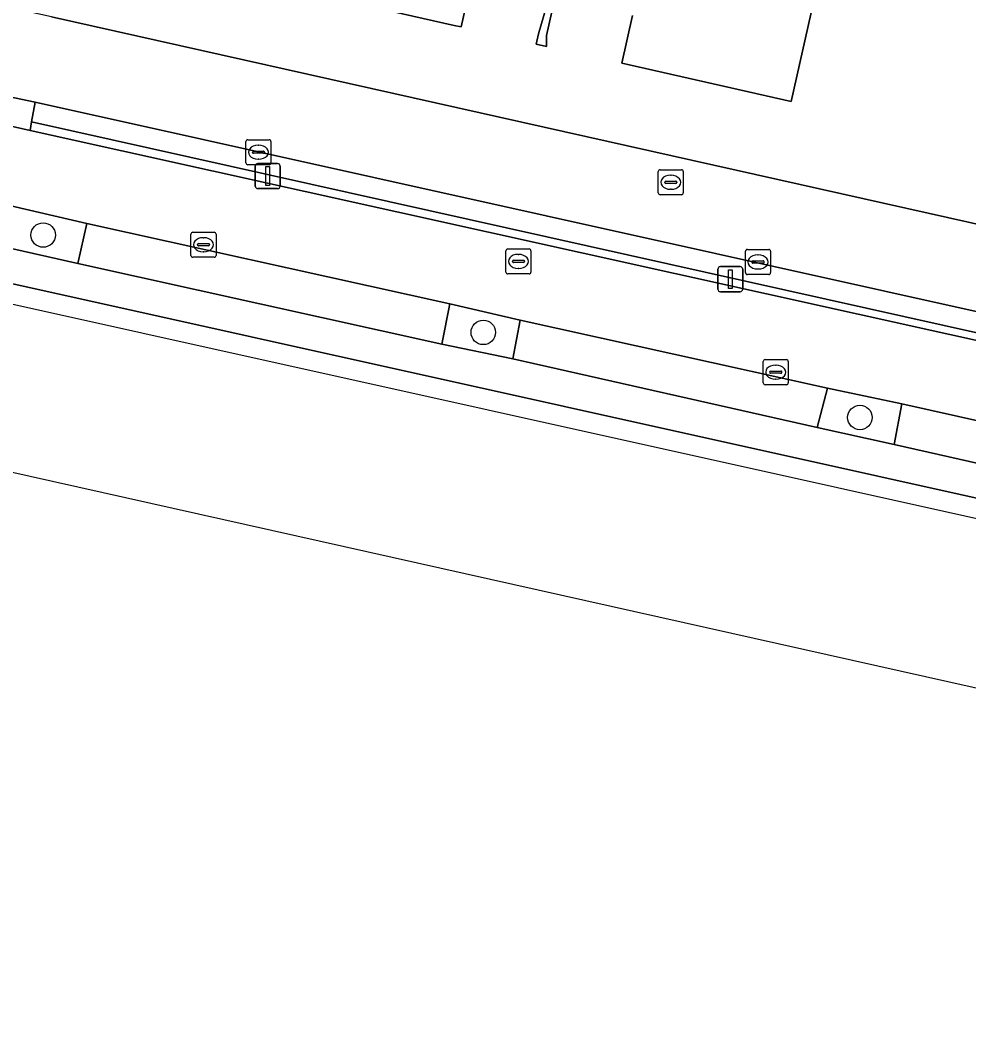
# Model space of a CAD drawing. Extents: x 162172 to 163187, y 382874 to 383685.
# Drawn here: x 162266.67 to 162304.53, y 383047.69 to 383088.52 of the extents above; entities that cross this region are included whole.
import ezdxf

# ---------------------------------------------------------------- set-up
doc = ezdxf.new("R2010")
doc.units = 0
for name, color, linetype in [('IMGEO_Boom', 7, 'Continuous'), ('IMGEO_Erf', 7, 'Continuous'), ('IMGEO_Fietspad_open', 7, 'Continuous'), ('IMGEO_Groenvoorziening', 7, 'Continuous'), ('IMGEO_Kademuur', 7, 'Continuous'), ('IMGEO_Kolk', 7, 'Continuous'), ('IMGEO_Lichtmast', 7, 'Continuous'), ('IMGEO_Muur', 7, 'Continuous'), ('IMGEO_Pand', 7, 'Continuous'), ('IMGEO_Rijbaan_lokaal_open', 7, 'Continuous'), ('IMGEO_Rioolput', 7, 'Continuous'), ('IMGEO_Verkeerseiland_open', 7, 'Continuous'), ('IMGEO_Voetpad_open', 7, 'Continuous'), ('IMGEO_Waterloop', 7, 'Continuous')]:
    doc.layers.add(name, color=color, linetype=linetype)

msp = doc.modelspace()

# ---------------------------------------------------------------- linework, layer by layer
at = {"layer": 'IMGEO_Boom'}
for centre in [(162267.581, 383079.948), (162285.155, 383076.059), (162300.19, 383072.66)]:
    msp.add_circle(centre, 0.489, dxfattribs=at)
at = {"layer": 'IMGEO_Erf'}
for points in [[(162299.71, 383095.354), (162297.444, 383085.285), (162290.928, 383086.759), (162290.681, 383086.815), (162291.107, 383088.717)], [(162284.691, 383090.151), (162284.266, 383088.259), (162283.986, 383088.323), (162277.508, 383089.793)], [(162288.013, 383089.41), (162287.678, 383087.917), (162287.68, 383087.475), (162287.26, 383087.569), (162287.354, 383087.988), (162287.785, 383089.458)], [(162267.92, 383088.659), (162389.018, 383061.534)]]:
    msp.add_lwpolyline(points, dxfattribs=at)
at = {"layer": 'IMGEO_Fietspad_open'}
for points in [[(162314.763, 383073.543), (162267.056, 383084.129), (162265.12, 383084.559), (162232.668, 383091.813), (162232.765, 383092.075), (162232.642, 383092.164), (162232.824, 383092.867), (162230.183, 383091.83)], [(162230.078, 383089.144), (162246.168, 383085.533), (162249.137, 383084.884), (162266.293, 383081.12), (162269.32, 383080.413), (162283.824, 383077.204), (162286.631, 383076.546), (162298.895, 383073.827), (162301.862, 383073.209), (162314.064, 383070.471), (162317.059, 383069.805), (162325.931, 383067.815), (162328.897, 383067.213), (162337.993, 383065.091), (162340.849, 383064.495), (162356.421, 383061.018), (162359.396, 383060.355), (162375.8, 383056.676), (162378.713, 383056.036), (162398.014, 383051.682)]]:
    msp.add_lwpolyline(points, dxfattribs=at)
at = {"layer": 'IMGEO_Groenvoorziening'}
for points in [[(162268.969, 383078.808), (162269.32, 383080.413), (162266.293, 383081.12), (162265.957, 383079.496)], [(162286.334, 383074.998), (162286.631, 383076.546), (162283.824, 383077.204), (162283.497, 383075.583)], [(162301.557, 383071.579), (162301.862, 383073.209), (162298.895, 383073.827), (162298.483, 383072.254)]]:
    msp.add_lwpolyline(points, close=True, dxfattribs=at)
at = {"layer": 'IMGEO_Kademuur'}
msp.add_lwpolyline([(162187.251, 383096.286), (162183.031, 383097.321), (162182.996, 383097.146), (162186.034, 383096.464), (162186.014, 383096.385), (162187.94, 383094.645), (162313.239, 383066.765), (162380.82, 383051.66), (162568.136, 383009.792), (162569.19, 383010.669), (162569.694, 383011.088), (162569.191, 383011.677), (162567.965, 383010.651), (162541.309, 383016.586), (162313.416, 383067.527), (162188.296, 383095.38)], close=True, dxfattribs=at)
at = {"layer": 'IMGEO_Kolk'}
for p, q in [((162275.75, 383083.756), (162276.602, 383083.756)), ((162275.675, 383082.83), (162275.675, 383083.682)), ((162276.163, 383083.536), (162276.188, 383083.536)), ((162276.676, 383083.682), (162276.676, 383082.83)), ((162275.934, 383083.25), (162275.934, 383083.262)), ((162276.372, 383083.213), (162275.974, 383083.213)), ((162275.977, 383083.299), (162276.375, 383083.299)), ((162276.186, 383082.976), (162276.161, 383082.976)), ((162276.418, 383083.262), (162276.418, 383083.25)), ((162276.602, 383082.756), (162275.75, 383082.756)), ((162273.557, 383080.061), (162274.409, 383080.061)), ((162273.482, 383079.135), (162273.482, 383079.987)), ((162273.97, 383079.841), (162273.995, 383079.841)), ((162274.483, 383079.987), (162274.483, 383079.135)), ((162273.741, 383079.555), (162273.741, 383079.567)), ((162274.179, 383079.518), (162273.781, 383079.518)), ((162273.784, 383079.604), (162274.182, 383079.604)), ((162273.993, 383079.281), (162273.968, 383079.281)), ((162274.225, 383079.567), (162274.225, 383079.555)), ((162295.622, 383078.445), (162295.622, 383079.297)), ((162295.697, 383079.371), (162296.549, 383079.371)), ((162296.623, 383079.297), (162296.623, 383078.445)), ((162274.409, 383079.061), (162273.557, 383079.061)), ((162295.881, 383078.865), (162295.881, 383078.877)), ((162296.319, 383078.828), (162295.921, 383078.828)), ((162295.924, 383078.914), (162296.322, 383078.914)), ((162296.11, 383079.151), (162296.135, 383079.151)), ((162296.365, 383078.877), (162296.365, 383078.865)), ((162296.133, 383078.591), (162296.108, 383078.591)), ((162296.549, 383078.371), (162295.697, 383078.371)), ((162296.328, 383074.044), (162296.328, 383074.896)), ((162296.403, 383074.97), (162297.255, 383074.97)), ((162296.816, 383074.75), (162296.841, 383074.75)), ((162297.329, 383074.896), (162297.329, 383074.044)), ((162296.587, 383074.464), (162296.587, 383074.476)), ((162297.025, 383074.427), (162296.627, 383074.427)), ((162296.63, 383074.513), (162297.028, 383074.513)), ((162297.071, 383074.476), (162297.071, 383074.464)), ((162297.255, 383073.97), (162296.403, 383073.97)), ((162296.839, 383074.19), (162296.814, 383074.19))]:
    msp.add_line(p, q, dxfattribs=at)
for points in [[(162275.75, 383083.756), (162276.602, 383083.756)], [(162275.675, 383082.83), (162275.675, 383083.682)], [(162276.676, 383083.682), (162276.676, 383082.83)], [(162276.602, 383082.756), (162275.75, 383082.756)], [(162273.557, 383080.061), (162274.409, 383080.061)], [(162273.482, 383079.135), (162273.482, 383079.987)], [(162274.483, 383079.987), (162274.483, 383079.135)], [(162295.622, 383078.445), (162295.622, 383079.297)], [(162295.697, 383079.371), (162296.549, 383079.371)], [(162296.623, 383079.297), (162296.623, 383078.445)], [(162274.409, 383079.061), (162273.557, 383079.061)], [(162296.549, 383078.371), (162295.697, 383078.371)], [(162296.328, 383074.044), (162296.328, 383074.896)], [(162296.403, 383074.97), (162297.255, 383074.97)], [(162297.329, 383074.896), (162297.329, 383074.044)], [(162297.255, 383073.97), (162296.403, 383073.97)]]:
    msp.add_lwpolyline(points, dxfattribs=at)
for centre, radius, start, end in [((162275.752, 383083.68), 0.0765, 91.552, 178.448), ((162275.752, 383083.68), 0.0765, 91.552, 178.448), ((162276.6, 383083.68), 0.0765, 1.552, 88.448), ((162276.6, 383083.68), 0.0765, 1.552, 88.448), ((162275.974, 383083.259), 0.0403, 85.8775, 175.7526), ((162275.971, 383083.249), 0.0366, 178.938, 274.7102), ((162276.375, 383083.256), 0.043, 264.8664, 352.4533), ((162276.379, 383083.261), 0.0386, 1.7309, 96.639), ((162275.752, 383082.832), 0.0765, 181.552, 268.448), ((162275.752, 383082.832), 0.0765, 181.552, 268.448), ((162276.6, 383082.832), 0.0765, 271.552, 358.448), ((162276.6, 383082.832), 0.0765, 271.552, 358.448), ((162273.559, 383079.985), 0.0765, 91.552, 178.448), ((162273.559, 383079.985), 0.0765, 91.552, 178.448), ((162274.407, 383079.985), 0.0765, 1.552, 88.448), ((162274.407, 383079.985), 0.0765, 1.552, 88.448), ((162273.781, 383079.564), 0.0403, 85.8775, 175.7526), ((162273.778, 383079.554), 0.0366, 178.938, 274.7102), ((162274.182, 383079.561), 0.043, 264.8664, 352.4533), ((162274.186, 383079.566), 0.0386, 1.7309, 96.639), ((162295.699, 383079.295), 0.0765, 91.552, 178.448), ((162295.699, 383079.295), 0.0765, 91.552, 178.448), ((162296.547, 383079.295), 0.0765, 1.552, 88.448), ((162296.547, 383079.295), 0.0765, 1.552, 88.448), ((162273.559, 383079.137), 0.0765, 181.552, 268.448), ((162273.559, 383079.137), 0.0765, 181.552, 268.448), ((162274.407, 383079.137), 0.0765, 271.552, 358.448), ((162274.407, 383079.137), 0.0765, 271.552, 358.448), ((162295.921, 383078.874), 0.0403, 85.8775, 175.7526), ((162295.918, 383078.864), 0.0366, 178.938, 274.7102), ((162296.322, 383078.871), 0.043, 264.8664, 352.4533), ((162296.326, 383078.876), 0.0386, 1.7309, 96.639), ((162295.699, 383078.447), 0.0765, 181.552, 268.448), ((162295.699, 383078.447), 0.0765, 181.552, 268.448), ((162296.547, 383078.447), 0.0765, 271.552, 358.448), ((162296.547, 383078.447), 0.0765, 271.552, 358.448), ((162296.405, 383074.894), 0.0765, 91.552, 178.448), ((162296.405, 383074.894), 0.0765, 91.552, 178.448), ((162297.253, 383074.894), 0.0765, 1.552, 88.448), ((162297.253, 383074.894), 0.0765, 1.552, 88.448), ((162296.627, 383074.473), 0.0403, 85.8775, 175.7526), ((162296.624, 383074.463), 0.0366, 178.938, 274.7102), ((162297.028, 383074.47), 0.043, 264.8664, 352.4533), ((162297.032, 383074.475), 0.0386, 1.7309, 96.639), ((162296.405, 383074.046), 0.0765, 181.552, 268.448), ((162296.405, 383074.046), 0.0765, 181.552, 268.448), ((162297.253, 383074.046), 0.0765, 271.552, 358.448), ((162297.253, 383074.046), 0.0765, 271.552, 358.448)]:
    msp.add_arc(centre, radius, start, end, dxfattribs=at)
for centre, major_axis, ratio, start_param, end_param in [((162276.162, 383083.256), (-0.387, 0.002), 0.722429, 4.712389, 7.853982), ((162276.187, 383083.256), (-0.39, 0.002), 0.717154, 1.570796, 4.712389), ((162273.969, 383079.561), (-0.387, 0.002), 0.722429, 4.712389, 7.853982), ((162273.994, 383079.561), (-0.39, 0.002), 0.717154, 1.570796, 4.712389), ((162296.109, 383078.871), (-0.387, 0.002), 0.722429, 4.712389, 7.853982), ((162296.134, 383078.871), (-0.39, 0.002), 0.717154, 1.570796, 4.712389), ((162296.815, 383074.47), (-0.387, 0.002), 0.722429, 4.712389, 7.853982), ((162296.84, 383074.47), (-0.39, 0.002), 0.717154, 1.570796, 4.712389)]:
    msp.add_ellipse(centre, major_axis=major_axis, ratio=ratio, start_param=start_param, end_param=end_param, dxfattribs=at)
at = {"layer": 'IMGEO_Lichtmast'}
for p, q in [((162276.052, 383081.904), (162276.052, 383082.704)), ((162276.052, 383082.704), (162276.052, 383081.904)), ((162276.152, 383082.804), (162276.942, 383082.804)), ((162276.942, 383082.804), (162276.152, 383082.804)), ((162277.042, 383082.704), (162277.042, 383081.904)), ((162277.042, 383081.904), (162277.042, 383082.704)), ((162276.942, 383081.804), (162276.152, 383081.804)), ((162276.152, 383081.804), (162276.942, 383081.804)), ((162294.521, 383077.785), (162294.521, 383078.585)), ((162294.521, 383078.585), (162294.521, 383077.785)), ((162294.621, 383078.685), (162295.411, 383078.685)), ((162295.411, 383078.685), (162294.621, 383078.685)), ((162295.511, 383078.585), (162295.511, 383077.785)), ((162295.511, 383077.785), (162295.511, 383078.585)), ((162295.411, 383077.685), (162294.621, 383077.685)), ((162294.621, 383077.685), (162295.411, 383077.685))]:
    msp.add_line(p, q, dxfattribs=at)
for points in [[(162276.472, 383082.679), (162276.622, 383082.679), (162276.622, 383081.929), (162276.472, 383081.929), (162276.472, 383082.679)], [(162294.941, 383078.56), (162295.091, 383078.56), (162295.091, 383077.81), (162294.941, 383077.81), (162294.941, 383078.56)]]:
    msp.add_lwpolyline(points, dxfattribs=at)
for centre, start, end in [((162276.152, 383082.704), 90, 180), ((162276.152, 383082.704), 90, 180), ((162276.942, 383082.704), 0, 90), ((162276.942, 383082.704), 360, 90), ((162276.152, 383081.904), 180, 270), ((162276.152, 383081.904), 180, 270), ((162276.942, 383081.904), 270, 0), ((162276.942, 383081.904), 270, 0), ((162294.621, 383078.585), 90, 180), ((162294.621, 383078.585), 90, 180), ((162295.411, 383078.585), 0, 90), ((162295.411, 383078.585), 360, 90), ((162294.621, 383077.785), 180, 270), ((162294.621, 383077.785), 180, 270), ((162295.411, 383077.785), 270, 0), ((162295.411, 383077.785), 270, 0)]:
    msp.add_arc(centre, 0.1, start, end, dxfattribs=at)
at = {"layer": 'IMGEO_Muur'}
msp.add_lwpolyline([(162387.584, 383057.578), (162267.118, 383084.469)], dxfattribs=at)
at = {"layer": 'IMGEO_Pand'}
for points in [[(162291.107, 383088.717), (162290.681, 383086.815), (162290.928, 383086.759), (162297.444, 383085.285), (162299.71, 383095.354)], [(162277.508, 383089.793), (162283.986, 383088.323), (162284.266, 383088.259), (162284.691, 383090.151)], [(162287.785, 383089.458), (162287.354, 383087.988), (162287.26, 383087.569), (162287.68, 383087.475), (162287.678, 383087.917), (162288.013, 383089.41)]]:
    msp.add_lwpolyline(points, dxfattribs=at)
at = {"layer": 'IMGEO_Rijbaan_lokaal_open'}
msp.add_lwpolyline([(162411.956, 383056.427), (162396.598, 383059.833), (162392.58, 383060.778), (162392.445, 383060.806), (162389.018, 383061.534), (162267.92, 383088.659), (162234.912, 383095.955), (162234.142, 383092.59), (162256.343, 383087.743), (162265.344, 383085.659), (162267.262, 383085.257), (162369.028, 383062.601), (162385.606, 383058.831), (162387.741, 383058.335), (162387.584, 383057.578), (162396.928, 383055.458), (162397.132, 383056.208), (162398.331, 383055.984), (162434.465, 383047.898), (162434.341, 383047.118), (162442.682, 383045.253), (162442.859, 383046.021), (162536.233, 383025.143)], dxfattribs=at)
msp.add_lwpolyline([(162387.584, 383057.578), (162267.118, 383084.469), (162267.056, 383084.129), (162314.763, 383073.543), (162543.703, 383022.357), (162543.781, 383022.666), (162442.682, 383045.253), (162434.341, 383047.118), (162396.928, 383055.458)], close=True, dxfattribs=at)
at = {"layer": 'IMGEO_Rioolput'}
for p, q in [((162292.213, 383082.555), (162293.065, 383082.555)), ((162292.138, 383081.629), (162292.138, 383082.481)), ((162292.44, 383082.098), (162292.838, 383082.098)), ((162292.626, 383082.335), (162292.651, 383082.335)), ((162293.139, 383082.481), (162293.139, 383081.629)), ((162292.397, 383082.049), (162292.397, 383082.061)), ((162292.835, 383082.012), (162292.437, 383082.012)), ((162292.649, 383081.775), (162292.624, 383081.775)), ((162292.881, 383082.061), (162292.881, 383082.049)), ((162293.065, 383081.555), (162292.213, 383081.555)), ((162286.056, 383078.469), (162286.056, 383079.321)), ((162286.131, 383079.395), (162286.983, 383079.395)), ((162287.057, 383079.321), (162287.057, 383078.469)), ((162286.315, 383078.889), (162286.315, 383078.901)), ((162286.753, 383078.852), (162286.355, 383078.852)), ((162286.358, 383078.938), (162286.756, 383078.938)), ((162286.544, 383079.175), (162286.569, 383079.175)), ((162286.799, 383078.901), (162286.799, 383078.889)), ((162286.567, 383078.615), (162286.542, 383078.615)), ((162286.983, 383078.395), (162286.131, 383078.395))]:
    msp.add_line(p, q, dxfattribs=at)
for points in [[(162292.213, 383082.555), (162293.065, 383082.555)], [(162292.138, 383081.629), (162292.138, 383082.481)], [(162293.139, 383082.481), (162293.139, 383081.629)], [(162293.065, 383081.555), (162292.213, 383081.555)], [(162286.056, 383078.469), (162286.056, 383079.321)], [(162286.131, 383079.395), (162286.983, 383079.395)], [(162287.057, 383079.321), (162287.057, 383078.469)], [(162286.983, 383078.395), (162286.131, 383078.395)]]:
    msp.add_lwpolyline(points, dxfattribs=at)
for centre, radius, start, end in [((162292.215, 383082.479), 0.0765, 91.552, 178.448), ((162292.215, 383082.479), 0.0765, 91.552, 178.448), ((162293.063, 383082.479), 0.0765, 1.552, 88.448), ((162293.063, 383082.479), 0.0765, 1.552, 88.448), ((162292.437, 383082.058), 0.0403, 85.8775, 175.7526), ((162292.842, 383082.06), 0.0386, 1.7309, 96.639), ((162292.434, 383082.048), 0.0366, 178.938, 274.7102), ((162292.838, 383082.055), 0.043, 264.8664, 352.4533), ((162292.215, 383081.631), 0.0765, 181.552, 268.448), ((162292.215, 383081.631), 0.0765, 181.552, 268.448), ((162293.063, 383081.631), 0.0765, 271.552, 358.448), ((162293.063, 383081.631), 0.0765, 271.552, 358.448), ((162286.133, 383079.319), 0.0765, 91.552, 178.448), ((162286.133, 383079.319), 0.0765, 91.552, 178.448), ((162286.981, 383079.319), 0.0765, 1.552, 88.448), ((162286.981, 383079.319), 0.0765, 1.552, 88.448), ((162286.355, 383078.898), 0.0403, 85.8775, 175.7526), ((162286.352, 383078.888), 0.0366, 178.938, 274.7102), ((162286.756, 383078.895), 0.043, 264.8664, 352.4533), ((162286.76, 383078.9), 0.0386, 1.7309, 96.639), ((162286.133, 383078.471), 0.0765, 181.552, 268.448), ((162286.133, 383078.471), 0.0765, 181.552, 268.448), ((162286.981, 383078.471), 0.0765, 271.552, 358.448), ((162286.981, 383078.471), 0.0765, 271.552, 358.448)]:
    msp.add_arc(centre, radius, start, end, dxfattribs=at)
for centre, major_axis, ratio, start_param, end_param in [((162292.625, 383082.055), (-0.387, 0.002), 0.722429, 4.712389, 7.853982), ((162292.65, 383082.055), (-0.39, 0.002), 0.717154, 1.570796, 4.712389), ((162286.543, 383078.895), (-0.387, 0.002), 0.722429, 4.712389, 7.853982), ((162286.568, 383078.895), (-0.39, 0.002), 0.717154, 1.570796, 4.712389)]:
    msp.add_ellipse(centre, major_axis=major_axis, ratio=ratio, start_param=start_param, end_param=end_param, dxfattribs=at)
at = {"layer": 'IMGEO_Verkeerseiland_open'}
for points in [[(162267.262, 383085.257), (162267.118, 383084.469), (162387.584, 383057.578), (162387.741, 383058.335), (162385.606, 383058.831), (162369.028, 383062.601)], [(162283.497, 383075.583), (162283.824, 383077.204), (162269.32, 383080.413), (162268.969, 383078.808)], [(162298.895, 383073.827), (162286.631, 383076.546), (162286.334, 383074.998), (162298.483, 383072.254)], [(162313.712, 383068.843), (162314.064, 383070.471), (162301.862, 383073.209), (162301.557, 383071.579)]]:
    msp.add_lwpolyline(points, close=True, dxfattribs=at)
at = {"layer": 'IMGEO_Voetpad_open'}
for points in [[(162268.969, 383078.808), (162265.957, 383079.496), (162248.782, 383083.306), (162245.854, 383083.951), (162229.721, 383087.574), (162226.797, 383088.171), (162212.675, 383091.364), (162209.776, 383092.017), (162187.371, 383096.968), (162187.59, 383097.945), (162182.725, 383099.103)], [(162178.504, 383097.198), (162178.435, 383097.059), (162178.404, 383096.912), (162178.313, 383096.478), (162179.451, 383096.231), (162182.673, 383095.535), (162182.996, 383097.146), (162183.031, 383097.321), (162187.251, 383096.286), (162188.296, 383095.38), (162313.416, 383067.527), (162541.309, 383016.586)], [(162397.689, 383050.071), (162378.374, 383054.422), (162375.443, 383055.065), (162359.04, 383058.725), (162356.087, 383059.378), (162340.521, 383062.848), (162337.629, 383063.515), (162328.55, 383065.522), (162325.604, 383066.179), (162316.725, 383068.16), (162313.712, 383068.843), (162301.557, 383071.579), (162298.483, 383072.254), (162286.334, 383074.998), (162283.497, 383075.583), (162268.969, 383078.808)]]:
    msp.add_lwpolyline(points, dxfattribs=at)
msp.add_lwpolyline([(162267.056, 383084.129), (162267.118, 383084.469), (162267.262, 383085.257), (162265.344, 383085.659), (162265.179, 383084.847), (162265.12, 383084.559)], close=True, dxfattribs=at)
at = {"layer": 'IMGEO_Waterloop'}
msp.add_lwpolyline([(162549.091, 383006.865), (162500.065, 383018.15), (162405.227, 383039.374), (162253.488, 383073.332), (162171.611, 383091.655), (162174.82, 383097.237), (162175.649, 383097.057), (162178.313, 383096.478), (162179.451, 383096.231), (162182.673, 383095.535), (162182.996, 383097.146), (162186.034, 383096.464), (162186.014, 383096.385), (162187.94, 383094.645), (162313.239, 383066.765), (162380.82, 383051.66), (162568.136, 383009.792)], dxfattribs=at)

doc.saveas('drawing.dxf')
